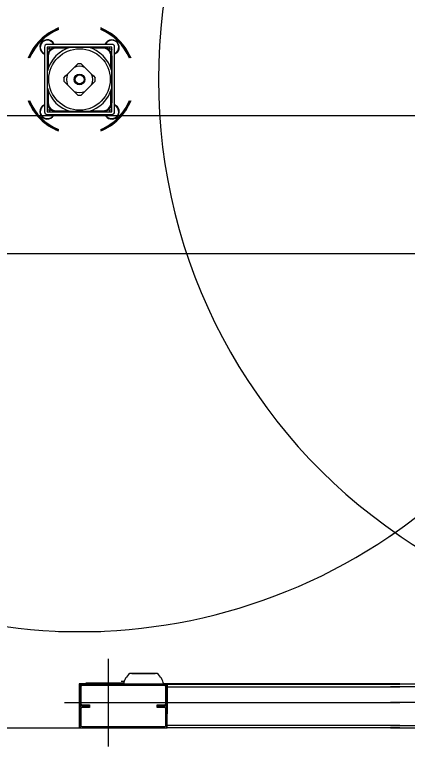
# Model space of a CAD drawing. Extents: x -264205 to -263659, y -1242401 to -1242060.
# Drawn here: x -263873.375 to -263872.949, y -1242241.991 to -1242241.198 of the extents above; entities that cross this region are included whole.
import ezdxf

# ---------------------------------------------------------------- set-up
doc = ezdxf.new("R2010")
doc.units = 0
doc.layers.add('OBRUBNIKY_KOMUNIKACIE_PROJEKT', color=7, linetype='Continuous')
doc.layers.add('SITUACIA_DSP_2D', color=7, linetype='Continuous')

msp = doc.modelspace()

# ---------------------------------------------------------------- linework, layer by layer
at = {"layer": 'OBRUBNIKY_KOMUNIKACIE_PROJEKT'}
msp.add_line((-263822.78979, -1242241.45725), (-263894.96779, -1242241.45725), dxfattribs=at)
at = {"layer": 'SITUACIA_DSP_2D'}
for p, q in [((-263873.34274, -1242241.23296), (-263873.34274, -1242241.30326)), ((-263873.26959, -1242241.23011), (-263873.33989, -1242241.23011)), ((-263873.33989, -1242241.23296), (-263873.33989, -1242241.30326)), ((-263873.26959, -1242241.23296), (-263873.33989, -1242241.23296)), ((-263873.3394, -1242241.23591), (-263873.33989, -1242241.23568)), ((-263873.33717, -1242241.23431), (-263873.3394, -1242241.23591)), ((-263873.33731, -1242241.23296), (-263873.33717, -1242241.23431)), ((-263873.33207, -1242241.23339), (-263873.33207, -1242241.23296)), ((-263873.3316, -1242241.23296), (-263873.3316, -1242241.2333)), ((-263873.33015, -1242241.23319), (-263873.33015, -1242241.23414)), ((-263873.33015, -1242241.23319), (-263873.31427, -1242241.23319)), ((-263873.31712, -1242241.23414), (-263873.33015, -1242241.23414)), ((-263873.31411, -1242241.23319), (-263873.3084, -1242241.23319)), ((-263873.3084, -1242241.23319), (-263873.30318, -1242241.23319)), ((-263873.30318, -1242241.23319), (-263873.29788, -1242241.23319)), ((-263873.29788, -1242241.23319), (-263873.29537, -1242241.23319)), ((-263873.29521, -1242241.23319), (-263873.27933, -1242241.23319)), ((-263873.27933, -1242241.23414), (-263873.29236, -1242241.23414)), ((-263873.27933, -1242241.23414), (-263873.27933, -1242241.23319)), ((-263873.27788, -1242241.2333), (-263873.27788, -1242241.23296)), ((-263873.27741, -1242241.23296), (-263873.27741, -1242241.23339)), ((-263873.27623, -1242241.22911), (-263873.27676, -1242241.23011)), ((-263873.27224, -1242241.23445), (-263873.27218, -1242241.23296)), ((-263873.26992, -1242241.23592), (-263873.27224, -1242241.23445)), ((-263873.26959, -1242241.23574), (-263873.26992, -1242241.23592)), ((-263873.26959, -1242241.30326), (-263873.26959, -1242241.23296)), ((-263873.26674, -1242241.30326), (-263873.26674, -1242241.23296)), ((-263873.33989, -1242241.24077), (-263873.33946, -1242241.24077)), ((-263873.33954, -1242241.24125), (-263873.33989, -1242241.24125)), ((-263873.33965, -1242241.24269), (-263873.3387, -1242241.24269)), ((-263873.33965, -1242241.25857), (-263873.33965, -1242241.24269)), ((-263873.3387, -1242241.24269), (-263873.3387, -1242241.25573)), ((-263873.27078, -1242241.24269), (-263873.26983, -1242241.24269)), ((-263873.27078, -1242241.25573), (-263873.27078, -1242241.24269)), ((-263873.27002, -1242241.24077), (-263873.26959, -1242241.24077)), ((-263873.26959, -1242241.24125), (-263873.26994, -1242241.24125)), ((-263873.26983, -1242241.24269), (-263873.26983, -1242241.25857)), ((-263873.26541, -1242241.23995), (-263873.26674, -1242241.24064)), ((-263873.2641, -1242241.23889), (-263873.26541, -1242241.23995)), ((-263873.30849, -1242241.25305), (-263873.30654, -1242241.2511)), ((-263873.30294, -1242241.2511), (-263873.30101, -1242241.25303)), ((-263873.33965, -1242241.26444), (-263873.33965, -1242241.25874)), ((-263873.31776, -1242241.26232), (-263873.31053, -1242241.25508)), ((-263873.31053, -1242241.25508), (-263873.30849, -1242241.25305)), ((-263873.30101, -1242241.25303), (-263873.29895, -1242241.25508)), ((-263873.29895, -1242241.25508), (-263873.29172, -1242241.26232)), ((-263873.26983, -1242241.25874), (-263873.26983, -1242241.26444)), ((-263873.33965, -1242241.26978), (-263873.33965, -1242241.26444)), ((-263873.32174, -1242241.2663), (-263873.31982, -1242241.26437)), ((-263873.31982, -1242241.26437), (-263873.31776, -1242241.26232)), ((-263873.29172, -1242241.26232), (-263873.28969, -1242241.26435)), ((-263873.28969, -1242241.26435), (-263873.28774, -1242241.2663)), ((-263873.26983, -1242241.26444), (-263873.26983, -1242241.26966)), ((-263873.33965, -1242241.27496), (-263873.33965, -1242241.26978)), ((-263873.33965, -1242241.27747), (-263873.33965, -1242241.27496)), ((-263873.31979, -1242241.27186), (-263873.32174, -1242241.26991)), ((-263873.31776, -1242241.27389), (-263873.31979, -1242241.27186)), ((-263873.31053, -1242241.28113), (-263873.31776, -1242241.27389)), ((-263873.29172, -1242241.27389), (-263873.29895, -1242241.28113)), ((-263873.28966, -1242241.27184), (-263873.29172, -1242241.27389)), ((-263873.28774, -1242241.26991), (-263873.28966, -1242241.27184)), ((-263873.26983, -1242241.26966), (-263873.26983, -1242241.27496)), ((-263873.26983, -1242241.27496), (-263873.26983, -1242241.27747)), ((-263873.33965, -1242241.29352), (-263873.33965, -1242241.27764)), ((-263873.3387, -1242241.28048), (-263873.3387, -1242241.29352)), ((-263873.30847, -1242241.28318), (-263873.31053, -1242241.28113)), ((-263873.30654, -1242241.28511), (-263873.30847, -1242241.28318)), ((-263873.30098, -1242241.28316), (-263873.30294, -1242241.28511)), ((-263873.29895, -1242241.28113), (-263873.30098, -1242241.28316)), ((-263873.27078, -1242241.29352), (-263873.27078, -1242241.28048)), ((-263873.26983, -1242241.27764), (-263873.26983, -1242241.29352)), ((-263873.33989, -1242241.29497), (-263873.33954, -1242241.29496)), ((-263873.33951, -1242241.29544), (-263873.33989, -1242241.29544)), ((-263873.33965, -1242241.29352), (-263873.3387, -1242241.29352)), ((-263873.33946, -1242241.29544), (-263873.33951, -1242241.29544)), ((-263873.27078, -1242241.29352), (-263873.26983, -1242241.29352)), ((-263873.26959, -1242241.29544), (-263873.27002, -1242241.29544)), ((-263873.26994, -1242241.29496), (-263873.26959, -1242241.29497)), ((-263894.58097, -1242241.30722), (-263822.78979, -1242241.30722)), ((-263873.33989, -1242241.3004), (-263873.33971, -1242241.30029)), ((-263873.33989, -1242241.30326), (-263873.26959, -1242241.30326)), ((-263873.33989, -1242241.30611), (-263873.26959, -1242241.30611)), ((-263873.33971, -1242241.30029), (-263873.33732, -1242241.30163)), ((-263873.33732, -1242241.30163), (-263873.33729, -1242241.30326)), ((-263873.3322, -1242241.30611), (-263873.3329, -1242241.30744)), ((-263873.33207, -1242241.30326), (-263873.33207, -1242241.30282)), ((-263873.3316, -1242241.30291), (-263873.3316, -1242241.30326)), ((-263873.33015, -1242241.30207), (-263873.31712, -1242241.30207)), ((-263873.33015, -1242241.30302), (-263873.33015, -1242241.30207)), ((-263873.31427, -1242241.30302), (-263873.33015, -1242241.30302)), ((-263873.3084, -1242241.30302), (-263873.31411, -1242241.30302)), ((-263873.30307, -1242241.30302), (-263873.3084, -1242241.30302)), ((-263873.29788, -1242241.30302), (-263873.30307, -1242241.30302)), ((-263873.29537, -1242241.30302), (-263873.29788, -1242241.30302)), ((-263873.27933, -1242241.30302), (-263873.29521, -1242241.30302)), ((-263873.29236, -1242241.30207), (-263873.27933, -1242241.30207)), ((-263873.27933, -1242241.30207), (-263873.27933, -1242241.30302)), ((-263873.27788, -1242241.30326), (-263873.27788, -1242241.30291)), ((-263873.27741, -1242241.30282), (-263873.27741, -1242241.30295)), ((-263873.27741, -1242241.30295), (-263873.27741, -1242241.30326)), ((-263873.27242, -1242241.30326), (-263873.27156, -1242241.30093)), ((-263873.27156, -1242241.30093), (-263873.26959, -1242241.30059)), ((-263873.3329, -1242241.30744), (-263873.33396, -1242241.30875)), ((-263822.78979, -1242241.45724), (-263894.96779, -1242241.45724)), ((-263873.32768, -1242241.86661), (-263873.2818, -1242241.86661)), ((-263873.27339, -1242241.99106), (-263873.27339, -1242241.89606)), ((-263873.22048, -1242241.91221), (-263873.25031, -1242241.91221)), ((-263873.24882, -1242241.91202), (-263873.24916, -1242241.91221)), ((-263873.24818, -1242241.91189), (-263873.24882, -1242241.91202)), ((-263873.24818, -1242241.91189), (-263873.22261, -1242241.91189)), ((-263873.22196, -1242241.91202), (-263873.22261, -1242241.91189)), ((-263873.22163, -1242241.91221), (-263873.22196, -1242241.91202)), ((-263873.29762, -1242241.92313), (-263873.30521, -1242241.92313)), ((-263873.30521, -1242241.92313), (-263873.30521, -1242241.97111)), ((-263873.30189, -1242241.92361), (-263873.30189, -1242241.92503)), ((-263873.21259, -1242241.92361), (-263873.30189, -1242241.92361)), ((-263873.21259, -1242241.92503), (-263873.30189, -1242241.92503)), ((-263873.29762, -1242241.92361), (-263873.29762, -1242241.92218)), ((-263873.29762, -1242241.92218), (-263873.29572, -1242241.92218)), ((-263873.29572, -1242241.92361), (-263873.29572, -1242241.92218)), ((-263873.29572, -1242241.92218), (-263873.25691, -1242241.92218)), ((-263873.25985, -1242241.92209), (-263873.25689, -1242241.92209)), ((-263873.25978, -1242241.92028), (-263873.25663, -1242241.92028)), ((-263873.25629, -1242241.92028), (-263873.25663, -1242241.92028)), ((-263873.25663, -1242241.92068), (-263873.25663, -1242241.92028)), ((-263873.25662, -1242241.92114), (-263873.25663, -1242241.92068)), ((-263872.95774, -1242241.92313), (-263873.21364, -1242241.92313)), ((-263873.21259, -1242241.92503), (-263873.21259, -1242241.92361)), ((-263873.20974, -1242241.92361), (-263872.95774, -1242241.92361)), ((-263873.20974, -1242241.92361), (-263873.20974, -1242241.92646)), ((-263872.96774, -1242241.92313), (-263872.71185, -1242241.92313)), ((-263872.71574, -1242241.92361), (-263872.96774, -1242241.92361)), ((-263873.30332, -1242241.92646), (-263873.30474, -1242241.92646)), ((-263873.30474, -1242241.92646), (-263873.30474, -1242241.94451)), ((-263873.30332, -1242241.92646), (-263873.30332, -1242241.94451)), ((-263873.20974, -1242241.92646), (-263873.21117, -1242241.92646)), ((-263873.21117, -1242241.94451), (-263873.21117, -1242241.92646)), ((-263873.20974, -1242241.92646), (-263872.95774, -1242241.92646)), ((-263873.20974, -1242241.94451), (-263873.20974, -1242241.92646)), ((-263873.20974, -1242241.92646), (-263873.20974, -1242241.95591)), ((-263872.71574, -1242241.92646), (-263872.96774, -1242241.92646)), ((-263873.32089, -1242241.94356), (-263872.95774, -1242241.94356)), ((-263873.30474, -1242241.94451), (-263873.30332, -1242241.94451)), ((-263873.30189, -1242241.94593), (-263873.30189, -1242241.94736)), ((-263873.30189, -1242241.94593), (-263873.29382, -1242241.94593)), ((-263873.30189, -1242241.94736), (-263873.30189, -1242241.94878)), ((-263873.30189, -1242241.94736), (-263873.29382, -1242241.94736)), ((-263873.29382, -1242241.94736), (-263873.30189, -1242241.94736)), ((-263873.29382, -1242241.94878), (-263873.30189, -1242241.94878)), ((-263873.29382, -1242241.94593), (-263873.29382, -1242241.94736)), ((-263873.29382, -1242241.94736), (-263873.29382, -1242241.94878)), ((-263873.22067, -1242241.94736), (-263873.22067, -1242241.94593)), ((-263873.22067, -1242241.94593), (-263873.21259, -1242241.94593)), ((-263873.22067, -1242241.94736), (-263873.21259, -1242241.94736)), ((-263873.21259, -1242241.94736), (-263873.22067, -1242241.94736)), ((-263873.22067, -1242241.94878), (-263873.22067, -1242241.94736)), ((-263873.21259, -1242241.94878), (-263873.22067, -1242241.94878)), ((-263873.21259, -1242241.94736), (-263873.21259, -1242241.94593)), ((-263873.21259, -1242241.94878), (-263873.21259, -1242241.94736)), ((-263872.60459, -1242241.94356), (-263872.96774, -1242241.94356)), ((-263873.30332, -1242241.95021), (-263873.30474, -1242241.95021)), ((-263873.30474, -1242241.95021), (-263873.30474, -1242241.96826)), ((-263873.30332, -1242241.95021), (-263873.30332, -1242241.96826)), ((-263873.21117, -1242241.96826), (-263873.21117, -1242241.95021)), ((-263873.20974, -1242241.95021), (-263873.21117, -1242241.95021)), ((-263873.20974, -1242241.96826), (-263873.20974, -1242241.95021)), ((-263873.20974, -1242241.96826), (-263873.20974, -1242241.96161)), ((-263873.81937, -1242241.97111), (-263873.30521, -1242241.97111)), ((-263873.30521, -1242241.97111), (-263873.30189, -1242241.97111)), ((-263873.30474, -1242241.96826), (-263873.30332, -1242241.96826)), ((-263873.30189, -1242241.96968), (-263873.30189, -1242241.97111)), ((-263873.30189, -1242241.96968), (-263873.21259, -1242241.96968)), ((-263873.30189, -1242241.97111), (-263873.21259, -1242241.97111)), ((-263873.21259, -1242241.97111), (-263873.21259, -1242241.96968)), ((-263873.21259, -1242241.97111), (-263873.20974, -1242241.97111)), ((-263873.21117, -1242241.96826), (-263873.20974, -1242241.96826)), ((-263872.95774, -1242241.96826), (-263873.20974, -1242241.96826)), ((-263873.20974, -1242241.97111), (-263873.20974, -1242241.96826)), ((-263872.95774, -1242241.97111), (-263873.20974, -1242241.97111)), ((-263872.96774, -1242241.96826), (-263872.71574, -1242241.96826)), ((-263872.96774, -1242241.97111), (-263872.71574, -1242241.97111))]:
    msp.add_line(p, q, dxfattribs=at)
for radius in [0.0333, 0.0058, 0.00485]:
    msp.add_circle((-263873.30474, -1242241.26811), radius, dxfattribs=at)
for centre, radius, start, end in [((-263873.30474, -1242241.26811), 0.5985, 54.56502, 305.43498), ((-263872.62074, -1242241.26811), 0.5985, 234.56502, 125.43498), ((-263872.62074, -1242241.26811), 0.5985, 124.26896, 235.73104), ((-263873.30474, -1242241.26811), 0.5985, 304.26896, 55.73104), ((-263873.30474, -1242241.26811), 0.06033, 112.35319, 157.6468), ((-263873.30474, -1242241.26811), 0.05938, 112.73067, 157.26932), ((-263873.30474, -1242241.26811), 0.0589, 112.92441, 157.0756), ((-263873.30474, -1242241.26811), 0.06033, 22.3532, 67.64681), ((-263873.30474, -1242241.26811), 0.05938, 22.73068, 67.26933), ((-263873.30474, -1242241.26811), 0.0589, 22.9244, 67.07559), ((-263873.33967, -1242241.23318), 0.00807, 22.33694, 247.66306), ((-263873.33967, -1242241.23318), 0.0076, 23.81633, 215.64554), ((-263873.26981, -1242241.23318), 0.00807, 314.99999, 157.66306), ((-263873.26981, -1242241.23318), 0.0076, 293.81631, 147.68075), ((-263873.33989, -1242241.23296), 0.00285, 90, 180), ((-263873.30474, -1242241.26811), 0.03615, 105.02023, 164.97979), ((-263873.33015, -1242241.24269), 0.0095, 90, 180), ((-263873.33015, -1242241.24269), 0.00855, 90, 180), ((-263873.30474, -1242241.26811), 0.03615, 15.02021, 74.97977), ((-263873.27933, -1242241.24269), 0.0095, 0, 90), ((-263873.27933, -1242241.24269), 0.00855, 0, 90), ((-263873.26959, -1242241.23296), 0.00285, 0, 90), ((-263873.33967, -1242241.23318), 0.0076, 215.64554, 246.18369), ((-263873.30474, -1242241.26811), 0.0171, 83.94245, 96.05755), ((-263873.30474, -1242241.26811), 0.01425, 66.03949, 113.96051), ((-263873.30474, -1242241.26811), 0.0171, 173.94245, 186.05755), ((-263873.30474, -1242241.26811), 0.01425, 156.03947, 203.96053), ((-263873.30474, -1242241.26811), 0.01425, 336.03947, 23.96053), ((-263873.30474, -1242241.26811), 0.0171, 353.94245, 6.05755), ((-263873.30474, -1242241.26811), 0.03615, 195.02021, 254.97977), ((-263873.30474, -1242241.26811), 0.01425, 246.03949, 293.96051), ((-263873.30474, -1242241.26811), 0.03615, 285.02023, 344.97979), ((-263873.30474, -1242241.26811), 0.06033, 202.3532, 247.64681), ((-263873.30474, -1242241.26811), 0.05938, 202.73068, 247.26933), ((-263873.30474, -1242241.26811), 0.0589, 202.9244, 247.07559), ((-263873.30474, -1242241.26811), 0.0171, 263.94245, 276.05755), ((-263873.30474, -1242241.26811), 0.06033, 292.35319, 337.6468), ((-263873.30474, -1242241.26811), 0.0589, 314.99999, 337.0756), ((-263873.30474, -1242241.26811), 0.05938, 314.99999, 337.26932), ((-263873.33967, -1242241.30304), 0.00807, 112.33694, 314.99999), ((-263873.33967, -1242241.30304), 0.0076, 113.81631, 150.85024), ((-263873.33015, -1242241.29352), 0.0095, 180, 270), ((-263873.33015, -1242241.29352), 0.00855, 180, 270), ((-263873.27933, -1242241.29352), 0.00855, 270, 0), ((-263873.27933, -1242241.29352), 0.0095, 270, 0), ((-263873.26981, -1242241.30304), 0.0076, 203.81633, 66.18369), ((-263873.26981, -1242241.30304), 0.00807, 314.99999, 67.66306), ((-263873.33967, -1242241.30304), 0.0076, 150.85024, 336.18367), ((-263873.33989, -1242241.30326), 0.00285, 180, 270), ((-263873.26981, -1242241.30304), 0.00807, 202.33694, 314.99999), ((-263873.26959, -1242241.30326), 0.00285, 270, 0), ((-263873.30474, -1242241.26811), 0.0589, 292.92441, 314.99999), ((-263873.30474, -1242241.26811), 0.05938, 292.73067, 314.99999), ((-263873.23858, -1242241.92715), 0.019, 128.12879, 169.24413), ((-263873.23221, -1242241.92715), 0.019, 10.75587, 51.87121), ((-263873.30189, -1242241.92646), 0.00285, 90, 180), ((-263873.30189, -1242241.92646), 0.00143, 90, 180), ((-263873.25976, -1242241.92209), 0.000095, 180, 270), ((-263873.21259, -1242241.92646), 0.00285, 0, 90), ((-263873.21259, -1242241.92646), 0.00143, 0, 90), ((-263873.30189, -1242241.94451), 0.00285, 180, 270), ((-263873.30189, -1242241.95021), 0.00285, 90, 180), ((-263873.30189, -1242241.94451), 0.00143, 180, 270), ((-263873.30189, -1242241.95021), 0.00143, 90, 180), ((-263873.21259, -1242241.94451), 0.00143, 270, 0), ((-263873.21259, -1242241.94451), 0.00285, 270, 0), ((-263873.21259, -1242241.95021), 0.00285, 0, 90), ((-263873.21259, -1242241.95021), 0.00143, 0, 90), ((-263873.30189, -1242241.96826), 0.00285, 180, 270), ((-263873.30189, -1242241.96826), 0.00143, 180, 270), ((-263873.21259, -1242241.96826), 0.00143, 270, 0), ((-263873.21259, -1242241.96826), 0.00285, 270, 0)]:
    msp.add_arc(centre, radius, start, end, dxfattribs=at)

doc.saveas('drawing.dxf')
